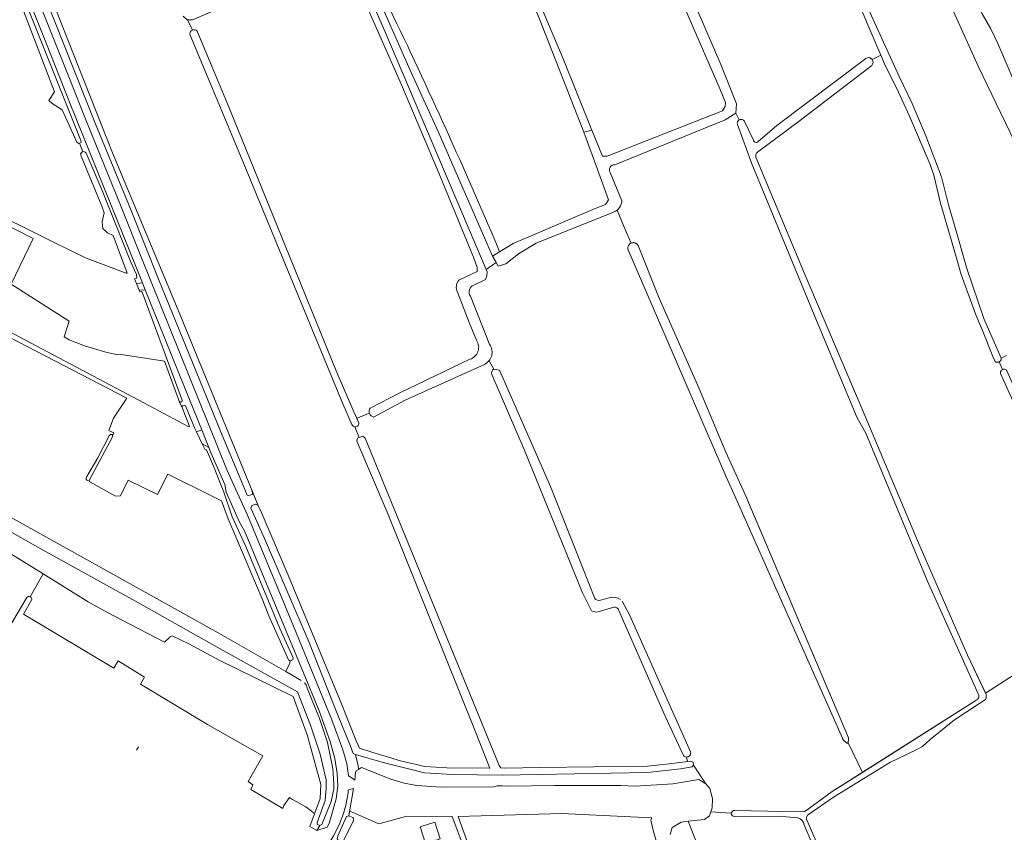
# Model space of a CAD drawing. Header units: metres. Extents: x 209813 to 223847, y 571801 to 587119.
# Tile 426 of 656: x 212358 to 212810, y 580329 to 580702. Entities that reach past the tile are written whole.
import ezdxf

# ---------------------------------------------------------------- set-up
doc = ezdxf.new("R2010")
doc.units = ezdxf.units.M
for name, color, linetype, lineweight in [('B-RO-GK-BESCHOEIING-G', 8, 'GK-BESCHOEIING', 0), ('B-RO-GR-BOUWLAND-GV', 8, 'Continuous', 0), ('B-RO-GR-GRAS-GV', 8, 'Continuous', 0), ('B-RO-GR-GROENVOORZIENING-GV', 8, 'Continuous', 0), ('B-RO-OG-WATER_GREPPEL-GV', 8, 'Continuous', 0), ('B-RO-OG-WEG-GV', 8, 'Continuous', 0), ('B-RO-VH-ONVERHARD-GV', 8, 'Continuous', 0), ('B-RO-VH-VERHARDING_HALFVERHARDING-GV', 8, 'Continuous', 0)]:
    doc.layers.add(name, color=color, linetype=linetype, lineweight=lineweight)
doc.linetypes.add('GK-BESCHOEIING', pattern='A,30,-5,[1,NLCS.shx,S=1,R=0,X=0,Y=0],-5', length=40)

msp = doc.modelspace()

# ---------------------------------------------------------------- linework, layer by layer
at = {"layer": 'B-RO-GK-BESCHOEIING-G', "flags": 128}
for points in [[(212412.009, 580366.454), (212411.957, 580366.368)], [(212412.943, 580367.989), (212412.009, 580366.454)], [(212512.788, 580356.92), (212512.435, 580356.118)]]:
    msp.add_lwpolyline(points, dxfattribs=at)
at = {"layer": 'B-RO-GR-BOUWLAND-GV', "flags": 128}
for points in [[(212400.994, 580510.721), (212401.627, 580512.085), (212399.22, 580513.131), (212401.34, 580518.749), (212407.507, 580527.908), (212324.38, 580570.894), (212274.151, 580597.486), (212178.264, 580648.172), (212108.827, 580684.049)], [(212087.847, 580658.775), (212071.705, 580635.094), (212073.393, 580632.805), (212169.852, 580578.018), (212239.068, 580538.537), (212341.849, 580480.129), (212449.519, 580420.305), (212480.51, 580402.435), (212482.365, 580406.391), (212482.485, 580407.329), (212481.671, 580407.924), (212472.688, 580428.023), (212469.665, 580435.799), (212454.01, 580472.595), (212451.031, 580480.839), (212447.342, 580482.748), (212426.378, 580493.046), (212421.606, 580483.674), (212408.124, 580490.353), (212404.547, 580483.132), (212402.328, 580483.04), (212390.607, 580489.511), (212390.165, 580490.341)]]:
    msp.add_lwpolyline(points, dxfattribs=at)
at = {"layer": 'B-RO-GR-GRAS-GV', "flags": 128}
for points in [[(212749.672, 580683.356), (212753.565, 580685.47), (212740.417, 580716.303), (212728.611, 580742.095), (212711.487, 580780.867), (212699.192, 580807.39), (212692.132, 580823.32), (212687.348, 580833.754), (212685.946, 580837.548), (212684.631, 580842.492), (212681.232, 580850.994), (212680.462, 580855.466), (212681.566, 580856.926), (212682.7, 580857.132), (212678.707, 580857.684), (212679.064, 580861.097), (212680.568, 580861.485)], [(212687.18, 580847.79), (212689.371, 580838.937), (212735.776, 580733.402), (212762.079, 580675.545), (212768.034, 580663.205), (212774.223, 580648.349), (212781.456, 580629.552), (212784.639, 580616.728), (212788.293, 580604.174), (212793.176, 580587.529), (212800.846, 580564.516), (212808.891, 580546.399), (212811.342, 580547.496)], [(212777.133, 580727.273), (212798.247, 580680.374), (212829.484, 580615.708), (212831.886, 580611.056), (212834.831, 580610.784), (212836.895, 580611.736), (212837.847, 580612.689), (212837.847, 580614.276), (212836.895, 580617.451), (212831.076, 580632.483), (212819.331, 580663.398), (212815.998, 580670.463), (212807.346, 580690.703), (212804.171, 580697.53), (212800.202, 580704.435), (212796.075, 580711.738), (212787.264, 580729.2), (212784.565, 580735.868), (212765.912, 580776.693), (212750.037, 580809.925), (212739.666, 580831.52), (212730.383, 580832.102)], [(212472.213, 580818.907), (212474.414, 580813.398), (212525.943, 580696.455), (212572.445, 580587.014)], [(212578.647, 580595.19), (212584.85, 580598.938), (212622.468, 580614.953), (212627.226, 580616.849), (212628.547, 580618.993), (212622.115, 580636.717), (212617.233, 580650.043), (212596.735, 580702.371), (212564.962, 580776.935), (212558.513, 580792.374)], [(212577.082, 580590.165), (212575.37, 580593.21), (212571.179, 580602.571), (212550.443, 580650.343), (212538.026, 580677.451), (212521.253, 580715.63), (212510.394, 580741.147), (212491.31, 580786.564)], [(212642.45, 580768.886), (212680.236, 580681.062), (212687.327, 580663.052), (212687.097, 580658.752)], [(212578.099, 580754.094), (212607.772, 580683.722), (212620.901, 580650.999), (212625.799, 580639.068), (212628.026, 580639.012), (212680.882, 580659.917), (212682.113, 580661.891), (212682.329, 580663.648), (212679.828, 580669.609), (212653.987, 580729.289)], [(212365.405, 580730.604), (212400.944, 580640.63), (212431.905, 580566.512), (212467.785, 580478.708), (212469.225, 580475.781), (212481.52, 580446.738), (212506.062, 580387.706), (212512.812, 580370.727), (212514.269, 580367.349), (212520.009, 580365.42), (212533.2, 580361.561), (212544.271, 580358.926), (212554.366, 580358.283), (212573.886, 580358.078), (212574.153, 580358.167), (212566.987, 580376.336), (212527.465, 580474.606), (212513.166, 580508.165), (212513.439, 580509.619), (212514.118, 580509.858)], [(212559.914, 580582.085), (212568.257, 580586.13), (212568.257, 580588.015), (212566.611, 580592.702), (212550.133, 580632.845), (212533.553, 580671.833), (212508.471, 580728.694), (212507.317, 580730.449), (212505.868, 580730.727), (212501.492, 580729.123), (212437.586, 580701.59), (212435.44, 580701.67), (212437.71, 580696.959)], [(212337.77, 580617.487), (212375.114, 580598.891), (212388.553, 580592.385), (212407.269, 580585.416), (212407.67, 580585.401), (212401.237, 580602.665), (212398.703, 580603.908), (212396.503, 580605.915), (212396.205, 580608.898), (212397.145, 580613.026), (212395.987, 580616.17), (212386.54, 580639.089), (212386.234, 580640.19), (212386.82, 580640.864), (212387.284, 580641.069), (212385.752, 580645.024), (212385.269, 580644.836), (212384.591, 580645.463), (212377.906, 580660.346), (212373.272, 580663.253), (212371.685, 580664.563), (212374.281, 580668.587), (212360.014, 580705.815)], [(212435.44, 580701.67), (212435.162, 580701.68), (212433.367, 580703.312)], [(212440.182, 580695.715), (212453.415, 580663.782), (212503.655, 580540.51), (212511.65, 580521.749), (212513.06, 580518.742)], [(212506.616, 580525.418), (212460.1, 580638.112), (212436.534, 580694.609)], [(212827.757, 580496.669), (212808.548, 580539.212), (212808.513, 580539.509), (212808.523, 580539.831), (212808.596, 580540.144), (212808.655, 580540.294), (212808.816, 580540.573), (212809.028, 580540.815), (212809.284, 580541.011), (212809.425, 580541.089), (212808.005, 580544.636), (212807.848, 580544.559), (212807.515, 580544.456), (212807.342, 580544.429), (212806.993, 580544.429), (212806.651, 580544.498), (212806.487, 580544.558), (212806.329, 580544.634), (212806.086, 580544.783), (212805.075, 580547.115), (212799.994, 580559.791), (212797.23, 580566.226), (212790.502, 580584.656), (212785.766, 580601.29), (212780.96, 580617.51), (212777.884, 580630.323), (212776.29, 580635.227), (212766.795, 580657.433), (212760.75, 580670.488), (212755.636, 580680.612), (212753.565, 580685.47)], [(212688.588, 580655.725), (212687.097, 580658.752), (212682.215, 580655.691), (212631.5, 580635.14)], [(212696.302, 580638.545), (212718.448, 580585.431), (212747.186, 580517.942), (212771.718, 580459.712), (212793.447, 580410.042), (212801.592, 580392.688)], [(212629.367, 580631.587), (212634.736, 580618.599)], [(212275.531, 580600.038), (212363.34, 580553.337), (212415.25, 580525.86), (212435.957, 580514.789), (212436.264, 580514.925), (212432.988, 580523.683), (212431.535, 580526.597), (212424.788, 580544.915), (212406.031, 580547.802), (212402.75, 580547.961), (212397.935, 580549.072), (212388.039, 580551.929), (212381.002, 580554.734), (212378.822, 580556.113), (212381.107, 580563.359), (212354.368, 580580.33), (212364.556, 580601.273), (212334.995, 580616.175)], [(212630.972, 580613.371), (212595.485, 580599.062), (212587.25, 580594.252), (212581.504, 580589.691), (212577.971, 580588.585), (212577.082, 580590.165), (212572.445, 580587.014), (212572.904, 580585.935), (212572.707, 580584.071), (212572.178, 580582.483), (212566.778, 580579.907)], [(212637.499, 580596.423), (212637.517, 580597.052), (212637.548, 580597.299), (212637.605, 580597.542), (212637.685, 580597.778), (212637.789, 580598.005), (212637.915, 580598.22), (212638.062, 580598.421), (212638.228, 580598.607), (212638.412, 580598.775), (212638.612, 580598.924), (212638.825, 580599.052), (212639.051, 580599.158), (212635.757, 580606.496), (212632.538, 580614.218)], [(212686.57, 580338.677), (212716.575, 580338.083), (212718.589, 580338.286), (212719.77, 580339), (212731.256, 580347.34), (212745.155, 580356.164), (212738.598, 580369.794), (212738.362, 580369.633), (212738.077, 580369.61), (212736.555, 580370.944), (212736.404, 580371.102), (212736.269, 580371.274), (212736.153, 580371.46), (212736.056, 580371.656), (212735.98, 580371.861), (212687.132, 580482.016), (212682.613, 580491.92), (212637.499, 580596.423)], [(212639.051, 580599.158), (212639.286, 580599.241), (212639.528, 580599.3), (212639.775, 580599.335), (212640.024, 580599.344), (212640.273, 580599.329), (212640.519, 580599.288), (212640.759, 580599.224), (212640.992, 580599.135), (212641.215, 580599.024), (212641.426, 580598.891), (212641.622, 580598.737), (212641.802, 580598.565), (212642.279, 580598.005), (212651.921, 580573.836), (212670.045, 580532.757), (212682.416, 580503.16), (212691.259, 580484.086), (212738.76, 580372.08), (212738.789, 580371.691), (212738.787, 580371.3), (212738.664, 580369.889)], [(212809.425, 580541.089), (212809.726, 580541.202), (212809.884, 580541.236), (212810.205, 580541.256), (212810.524, 580541.214), (212810.828, 580541.109), (212811.107, 580540.947), (212811.348, 580540.734), (212811.472, 580540.586), (212822.431, 580515.908), (212836.382, 580486.41), (212848.428, 580460.025), (212854.18, 580445.636), (212858.501, 580436.166), (212858.584, 580434.808), (212941.495, 580481.833), (212952.698, 580483.363), (212950.253, 580490.545), (212944.759, 580505.48), (212929.114, 580542.112), (212907.983, 580591.2)], [(212568.059, 580554.522), (212564.612, 580562.76), (212559.301, 580576.655)], [(212565.254, 580574.79), (212574.168, 580552.356)], [(212519.158, 580523.45), (212532.807, 580530.379), (212565.04, 580545.81)], [(212571.622, 580543.475), (212535.223, 580527.116), (212520.784, 580519.314)], [(212575.912, 580541.261), (212573.776, 580545.089)], [(212808.891, 580546.399), (212808.904, 580546.05), (212808.884, 580545.877), (212808.792, 580545.54), (212808.722, 580545.38), (212808.535, 580545.085), (212808.42, 580544.954), (212808.154, 580544.728), (212808.005, 580544.636)], [(212620.78, 580430.415), (212616.614, 580438.643), (212589.88, 580504.407), (212575.138, 580538.76)], [(212575.912, 580541.261), (212578.589, 580540.781), (212601.99, 580487.448), (212622.301, 580435.977)], [(212510.876, 580515.813), (212506.616, 580525.418)], [(212518.884, 580521.025), (212513.06, 580518.742), (212513.903, 580516.942)], [(212512.197, 580514.781), (212514.118, 580509.858), (212515.882, 580510.478), (212516.936, 580509.664), (212578.444, 580359.335), (212579.235, 580358.217), (212581.101, 580358.055), (212597.215, 580358.436), (212646.446, 580359.004), (212656.461, 580360.092), (212665.018, 580361.196)], [(212350.996, 580458.499), (212369.153, 580447.308), (212389.758, 580434.528), (212398.409, 580429.686), (212416.824, 580420.161), (212424.841, 580415.954), (212427.461, 580418.336), (212428.254, 580418.891), (212436.033, 580415.161), (212450.162, 580407.541), (212457.465, 580404.048), (212483.895, 580390.994), (212490.474, 580373.005), (212496.605, 580350.556), (212496.268, 580344.21), (212491.512, 580331.4), (212494.687, 580329.572), (212496.111, 580331.861), (212494.896, 580332.469), (212494.843, 580333.12), (212498.616, 580343.35), (212499.01, 580349.006), (212499.008, 580352.787), (212496.247, 580364.503), (212491.784, 580377.868), (212485.934, 580393.154), (212449.015, 580413.732), (212412.831, 580434.058), (212369.146, 580458.241), (212327.072, 580481.934)], [(212369.153, 580447.308), (212363.143, 580436.812), (212363.454, 580436.607), (212363.622, 580436.424), (212363.799, 580436.096), (212363.86, 580435.855), (212363.859, 580435.472), (212360.153, 580428.82), (212401.498, 580404.007), (212403.551, 580407.439), (212415.576, 580399.967), (212413.74, 580396.662), (212444.562, 580378.17), (212469.957, 580363.777), (212463.261, 580351.962), (212465.402, 580350.496), (212464.979, 580349.65), (212464.507, 580348.292), (212479.125, 580339.56), (212479.631, 580340.931), (212482.168, 580344.654), (212483.5, 580343.723), (212489.691, 580340.336), (212493.697, 580337.286)], [(212348.594, 580414.808), (212361.573, 580436.438), (212361.949, 580436.74), (212362.291, 580436.887), (212362.662, 580436.928), (212362.908, 580436.894), (212363.143, 580436.812)], [(212624.991, 580435.172), (212629.532, 580436.496)], [(212663.019, 580363.899), (212654.613, 580382.048), (212633.31, 580430.558)], [(212814.939, 580401.089), (212801.652, 580392.587)], [(212745.155, 580356.164), (212797.647, 580389.488)], [(212801.592, 580392.688), (212801.652, 580392.587)], [(212664.318, 580363.244), (212665.018, 580361.196), (212666.094, 580361.335), (212667.437, 580360.922), (212667.65, 580359.48), (212673.308, 580350.901), (212675.123, 580348.734), (212676.373, 580344.175), (212676.188, 580339.92), (212675.552, 580338.032)], [(212569.252, 580302.989), (212556.89, 580335.917), (212536.018, 580336.025), (212523.159, 580332.573), (212512.072, 580337.524), (212509.733, 580338.321), (212509.356, 580336.232), (212509.799, 580336.088), (212511.196, 580335.463), (212511.409, 580335.298), (212511.518, 580334.829), (212511.518, 580334.054), (212507.025, 580324.708)], [(212650.552, 580324.715), (212649.243, 580329.005), (212648.108, 580334.313), (212648.51, 580335.284), (212606.997, 580337.361), (212559.624, 580335.991), (212571.227, 580303.647)], [(212684.994, 580337.457), (212675.552, 580338.032), (212674.938, 580336.211), (212672.736, 580334.573), (212665.22, 580333.737), (212667.979, 580326.803), (212698.04, 580252.514), (212729.917, 580177.038), (212741.684, 580150.8)], [(212715.54, 580335.3), (212710.235, 580335.747), (212686.374, 580335.997)], [(212665.22, 580333.737), (212661.932, 580333.371), (212657.885, 580330.893), (212656.968, 580327.678)]]:
    msp.add_lwpolyline(points, dxfattribs=at)
at = {"layer": 'B-RO-GR-GRAS-GV'}
for points in [[(212528.018, 580707.089, -0.0124067), (212578.647, 580595.19)], [(212436.534, 580694.609, -0.3999319), (212437.71, 580696.959)], [(212749.672, 580683.356, -0.3603157), (212749.43, 580680.696)], [(212688.588, 580655.725, -0.4190459), (212691.024, 580655.036)], [(212695.124, 580646.331, 0.5485242), (212697.225, 580645.674)], [(212631.5, 580635.14, 0.6159576), (212629.367, 580631.587)], [(212559.301, 580576.655, -0.30368), (212559.914, 580582.085)], [(212566.778, 580579.907, 0.4986729), (212565.254, 580574.79)], [(212565.04, 580545.81, 0.4957999), (212568.059, 580554.522)], [(212575.138, 580538.76, -0.3691188), (212575.912, 580541.261)], [(212513.903, 580516.942, -0.5596349), (212512.197, 580514.781)], [(212664.318, 580363.244, -0.198272), (212663.019, 580363.899)], [(212686.374, 580335.997, -0.44572), (212684.994, 580337.457)]]:
    msp.add_lwpolyline(points, format="xyb", dxfattribs=at)
at = {"layer": 'B-RO-GR-GRAS-GV', "flags": 128}
msp.add_lwpolyline([(212542.204, 580331.255), (212548.918, 580333.335), (212551.308, 580325.622), (212544.594, 580323.542)], close=True, dxfattribs=at)
at = {"layer": 'B-RO-GR-GRAS-GV'}
for centre, radius, start, end in [((212629.107, 580618.69), 5.636, 289.31979, 0.96341), ((212569.167, 580548.995), 6.042, 293.97322, 35.34088), ((212521.448, 580521.963), 2.73, 147.00742, 257.83101)]:
    msp.add_arc(centre, radius, start, end, dxfattribs=at)
at = {"layer": 'B-RO-GR-GROENVOORZIENING-GV', "flags": 128}
msp.add_lwpolyline([(212415.931, 580577.761), (212413.196, 580577.563), (212413.501, 580576.808), (212414.031, 580576.934), (212414.505, 580576.608), (212432.899, 580526.979), (212432.778, 580526.349), (212432.221, 580526.164), (212431.535, 580526.597), (212432.988, 580523.683), (212433.008, 580524.437), (212433.896, 580524.809), (212434.497, 580524.377), (212438.801, 580514.071), (212439.558, 580512.456), (212441.875, 580513.364), (212434.269, 580532.182)], close=True, dxfattribs=at)
at = {"layer": 'B-RO-OG-WATER_GREPPEL-GV', "flags": 128}
for points in [[(212558.513, 580792.374), (212564.962, 580776.935), (212596.735, 580702.371), (212617.233, 580650.043), (212620.901, 580650.999), (212607.772, 580683.722), (212578.099, 580754.094), (212561.23, 580793.911)], [(212491.31, 580786.564), (212510.394, 580741.147), (212521.253, 580715.63), (212538.026, 580677.451), (212550.443, 580650.343), (212571.179, 580602.571), (212575.37, 580593.21), (212578.647, 580595.19)], [(212513.903, 580516.942), (212511.65, 580521.749), (212503.655, 580540.51), (212453.415, 580663.782), (212440.182, 580695.715)], [(212436.534, 580694.609), (212460.1, 580638.112), (212506.616, 580525.418), (212510.876, 580515.813)], [(212746.694, 580683.849), (212705.931, 580653.158), (212697.225, 580645.674)], [(212697.012, 580640.849), (212716.137, 580655.052), (212749.43, 580680.696)], [(212695.124, 580646.331), (212691.024, 580655.036)], [(212687.783, 580653.622), (212694.401, 580635.491), (212724.03, 580563.651), (212742.756, 580518.918), (212746.675, 580511.855), (212774.86, 580444.272), (212798.399, 580391.939)], [(212801.652, 580392.587), (212793.447, 580410.042), (212771.718, 580459.712), (212747.186, 580517.942), (212718.448, 580585.431), (212696.302, 580638.545)], [(212399.551, 580510.915), (212394.269, 580500.581), (212389.219, 580491.95), (212388.913, 580491.264)], [(212390.385, 580490.549), (212400.973, 580510.226)], [(212666.285, 580365.693), (212638.343, 580428.21), (212634.904, 580434.85)], [(212623.929, 580429.833), (212631.084, 580431.953)], [(212797.647, 580389.488), (212731.256, 580347.34), (212719.77, 580339), (212718.589, 580338.286), (212716.575, 580338.083), (212686.57, 580338.677)], [(212720.363, 580336.926), (212731.903, 580344.797), (212757.722, 580360.789), (212769.91, 580366.586), (212772.72, 580368.065), (212776.219, 580371.326), (212787.379, 580380.263), (212801.617, 580389.67)], [(212788.735, 580173.747), (212749.893, 580264.299), (212719.557, 580334.643)], [(212718.469, 580332.14), (212746.061, 580266.575), (212772.509, 580203.928), (212785.984, 580172.49)]]:
    msp.add_lwpolyline(points, dxfattribs=at)
at = {"layer": 'B-RO-OG-WATER_GREPPEL-GV'}
for points in [[(212440.182, 580695.715, 0.4305111), (212437.71, 580696.959)], [(212749.672, 580683.356, 0.4261206), (212746.694, 580683.849)], [(212688.588, 580655.725, 0.3580598), (212687.783, 580653.622)], [(212696.302, 580638.545, -0.3051963), (212697.012, 580640.849)], [(212510.876, 580515.813, 0.2802775), (212512.197, 580514.781)], [(212400.973, 580510.226, 0.920783), (212399.544, 580510.903)], [(212388.913, 580491.264, 0.690248), (212390.165, 580490.341)], [(212624.991, 580435.172, -0.2765815), (212622.301, 580435.977)], [(212634.052, 580435.551, 0.1980479), (212629.532, 580436.496)], [(212620.78, 580430.415, 0.1814909), (212623.929, 580429.833)], [(212631.084, 580431.953, -0.3932525), (212633.31, 580430.558)], [(212798.399, 580391.939, -0.4208661), (212797.647, 580389.488)], [(212801.617, 580389.67, 0.2670457), (212801.652, 580392.587)], [(212664.318, 580363.244, 0.526179), (212666.285, 580365.693)], [(212686.57, 580338.677, 0.4405908), (212684.994, 580337.457)], [(212715.54, 580335.3, -0.3020528), (212718.469, 580332.14)], [(212719.557, 580334.643, -0.3285449), (212720.363, 580336.926)]]:
    msp.add_lwpolyline(points, format="xyb", dxfattribs=at)
at = {"layer": 'B-RO-OG-WATER_GREPPEL-GV', "flags": 128}
msp.add_lwpolyline([(212692.641, 580480.827), (212691.259, 580484.086), (212682.416, 580503.16), (212670.045, 580532.757), (212651.921, 580573.836), (212642.279, 580598.005), (212641.802, 580598.565), (212641.622, 580598.737), (212641.426, 580598.891), (212641.215, 580599.024), (212640.992, 580599.135), (212640.759, 580599.224), (212640.519, 580599.288), (212640.273, 580599.329), (212640.024, 580599.344), (212639.775, 580599.335), (212639.528, 580599.3), (212639.286, 580599.241), (212639.051, 580599.158), (212638.825, 580599.052), (212638.612, 580598.924), (212638.412, 580598.775), (212638.228, 580598.607), (212638.062, 580598.421), (212637.915, 580598.22), (212637.789, 580598.005), (212637.685, 580597.778), (212637.605, 580597.542), (212637.548, 580597.299), (212637.517, 580597.052), (212637.499, 580596.423), (212682.613, 580491.92), (212687.132, 580482.016), (212735.98, 580371.861), (212736.056, 580371.656), (212736.153, 580371.46), (212736.269, 580371.274), (212736.404, 580371.102), (212737.966, 580369.643), (212738.249, 580369.606), (212738.466, 580369.682), (212738.664, 580369.889), (212738.787, 580371.3), (212738.789, 580371.691), (212738.76, 580372.08)], close=True, dxfattribs=at)
at = {"layer": 'B-RO-OG-WEG-GV', "flags": 128}
for points in [[(212361.298, 580724.634), (212381.445, 580673.965), (212388.362, 580656.5), (212395.523, 580638.783), (212404.252, 580617.335), (212414.567, 580591.623), (212453.641, 580494.77), (212462.842, 580474.255), (212483.971, 580423.278), (212493.063, 580401.236), (212501.561, 580380.37), (212506.711, 580366.516), (212508.479, 580360.22), (212509.324, 580354.605), (212511.253, 580353.318), (212512.204, 580352.573), (212512.435, 580356.118), (212512.788, 580356.92), (212513.857, 580357.554), (212513.696, 580359.182), (212512.531, 580364.464), (212511.401, 580364.791), (212510.214, 580368.188), (212503.131, 580385.572), (212491.217, 580415.854), (212470.715, 580463.598), (212464.482, 580477.471), (212464.939, 580478.629), (212466.749, 580479.295), (212467.785, 580478.708), (212465.102, 580485.296), (212465.21, 580483.676), (212463.581, 580483.213), (212462.819, 580483.413), (212459.916, 580490.498), (212450.546, 580512.882), (212422.086, 580582.561), (212409.56, 580614.069), (212393.054, 580654.258), (212369.612, 580713.307)], [(212358.862, 580715.234), (212386.473, 580646.206), (212386.5, 580645.314), (212385.752, 580645.024), (212387.284, 580641.069), (212387.718, 580641.261), (212388.39, 580640.925), (212388.845, 580640.447), (212396.199, 580623.302), (212409.376, 580590.381), (212412.016, 580584.766), (212412.069, 580582.997), (212411.096, 580582.681), (212411.944, 580580.622), (212414.675, 580580.881), (212397.315, 580624.028), (212380.941, 580664.568), (212370.638, 580690.585), (212359.288, 580719.087)], [(212445.155, 580505.249), (212442.15, 580506.948), (212443.304, 580504.629), (212444.146, 580504.257), (212447.339, 580496.74), (212451.976, 580484.742), (212455.902, 580473.541), (212462.072, 580459.925), (212477.808, 580422.292), (212483.812, 580408.799), (212483.642, 580407.853), (212482.485, 580407.329), (212482.365, 580406.391), (212480.51, 580402.435), (212487.618, 580398.336)], [(212490.248, 580394.895), (212495.923, 580380.888), (212499.696, 580369.946), (212502.054, 580357.953), (212502.548, 580351.048), (212502.52, 580348.573), (212501.274, 580342.852), (212496.991, 580332.222), (212496.111, 580331.861), (212494.687, 580329.572), (212499.509, 580330.974), (212500.434, 580332.789), (212503.637, 580343.984), (212504.334, 580350.006), (212504.101, 580355.652), (212502.997, 580362.551), (212500.902, 580370.305), (212495.733, 580384.381), (212488.538, 580401.93), (212480.347, 580421.716), (212461.515, 580467.033), (212459.166, 580471.077), (212453.039, 580484.749), (212452.458, 580488.302), (212446.209, 580502.64), (212445.155, 580505.249)]]:
    msp.add_lwpolyline(points, dxfattribs=at)
at = {"layer": 'B-RO-OG-WEG-GV'}
msp.add_lwpolyline([(212489.033, 580397.281, -0.135292), (212490.248, 580394.895)], format="xyb", dxfattribs=at)
at = {"layer": 'B-RO-OG-WEG-GV', "flags": 128}
msp.add_lwpolyline([(212502.275, 580320.63), (212504.669, 580324.952), (212504.467, 580325.05), (212504.067, 580325.685), (212504.298, 580327.104), (212508.282, 580335.942), (212509.356, 580336.232), (212511.616, 580348.731), (212509.714, 580348.289), (212509.157, 580347.979), (212509.128, 580346.836), (212508.073, 580341.104), (212507.033, 580337.272), (212504.983, 580332.04), (212502.436, 580327), (212496.688, 580317.241), (212492.655, 580310.933), (212491.858, 580310.188), (212492.221, 580307.612), (212492.929, 580307.145), (212493.515, 580307.98), (212493.186, 580308.406), (212498.376, 580316.964), (212501.41, 580320.769)], close=True, dxfattribs=at)
at = {"layer": 'B-RO-VH-ONVERHARD-GV', "flags": 128}
for points in [[(212413.196, 580577.563), (212415.931, 580577.761), (212414.675, 580580.881), (212411.944, 580580.622)], [(212442.15, 580506.948), (212445.155, 580505.249), (212441.875, 580513.364), (212439.558, 580512.456)]]:
    msp.add_lwpolyline(points, close=True, dxfattribs=at)
at = {"layer": 'B-RO-VH-VERHARDING_HALFVERHARDING-GV', "flags": 128}
msp.add_lwpolyline([(212512.531, 580364.464), (212513.696, 580359.182), (212513.857, 580357.554), (212515.223, 580358.363), (212528.736, 580353.017), (212534.748, 580351.179), (212540.602, 580350.206), (212551.803, 580349.399), (212575.935, 580349.546), (212577.467, 580349.981), (212579.776, 580350.043), (212582.485, 580349.832), (212603.883, 580350.197), (212634.252, 580350.1), (212640.901, 580349.918), (212658.102, 580350.924), (212670.037, 580352.934), (212673.308, 580350.901), (212667.65, 580359.48), (212666.96, 580358.664), (212661.625, 580357.802), (212646.527, 580356.119), (212579.873, 580354.952), (212556.788, 580355.191), (212544.177, 580355.988), (212525.194, 580360.796)], close=True, dxfattribs=at)

doc.saveas('drawing.dxf')
